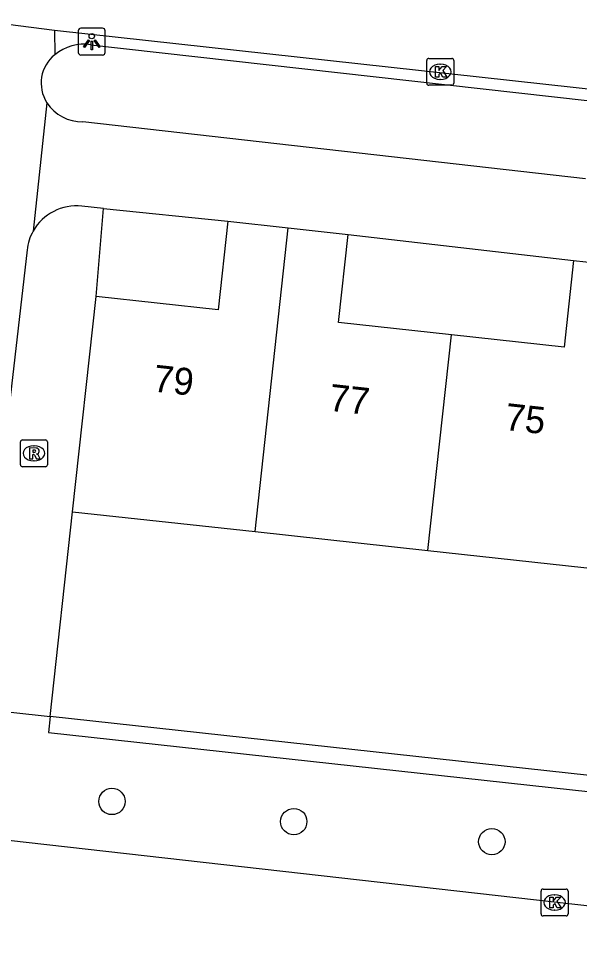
# Model space of a CAD drawing. Extents: x 161928 to 163055, y 386475 to 387428.
# Drawn here: x 162119.35 to 162140.15, y 387056.31 to 387091.12 of the extents above; entities that cross this region are included whole.
import ezdxf

# ---------------------------------------------------------------- set-up
doc = ezdxf.new("R2010")
doc.units = 0
for name, color, linetype in [('IMGEO_Boom', 7, 'Continuous'), ('IMGEO_Haag', 7, 'Continuous'), ('IMGEO_Kolk', 7, 'Continuous'), ('IMGEO_Lichtpunt', 7, 'Continuous'), ('IMGEO_Pand', 7, 'Continuous'), ('IMGEO_Pand_nummerreeks', 7, 'Continuous'), ('IMGEO_Rijbaan_lokaal_open', 7, 'Continuous'), ('IMGEO_Rioolput', 7, 'Continuous'), ('IMGEO_Voetpad_open', 7, 'Continuous')]:
    doc.layers.add(name, color=color, linetype=linetype)

msp = doc.modelspace()

# ---------------------------------------------------------------- linework, layer by layer
at = {"layer": 'IMGEO_Boom'}
for centre in [(162122.809, 387062.054), (162129.553, 387061.304), (162136.902, 387060.56)]:
    msp.add_circle(centre, 0.489, dxfattribs=at)
at = {"layer": 'IMGEO_Haag'}
for points in [[(162122.221, 387080.808), (162122.499, 387084.078)], [(162120.517, 387065.213), (162121.35, 387072.809)], [(162117.695, 387065.523), (162120.517, 387065.213)], [(162120.517, 387065.213), (162120.452, 387064.617), (162139.894, 387062.484), (162142.401, 387062.21), (162142.366, 387061.437), (162146.437, 387060.889), (162172.491, 387058.032), (162172.556, 387058.628)], [(162142.895, 387062.759), (162120.517, 387065.213)]]:
    msp.add_lwpolyline(points, dxfattribs=at)
at = {"layer": 'IMGEO_Kolk'}
for p, q in [((162134.488, 387088.721), (162134.488, 387089.573)), ((162134.563, 387089.647), (162135.415, 387089.647)), ((162134.976, 387089.427), (162135.001, 387089.427)), ((162135.489, 387089.573), (162135.489, 387088.721)), ((162134.999, 387088.867), (162134.974, 387088.867)), ((162135.415, 387088.647), (162134.563, 387088.647)), ((162138.803, 387058.802), (162139.655, 387058.802)), ((162138.728, 387057.876), (162138.728, 387058.728)), ((162139.216, 387058.582), (162139.241, 387058.582)), ((162139.729, 387058.728), (162139.729, 387057.876)), ((162139.655, 387057.802), (162138.803, 387057.802)), ((162139.239, 387058.022), (162139.214, 387058.022))]:
    msp.add_line(p, q, dxfattribs=at)
for points in [[(162134.488, 387088.721), (162134.488, 387089.573)], [(162134.563, 387089.647), (162135.415, 387089.647)], [(162135.489, 387089.573), (162135.489, 387088.721)], [(162134.809, 387089.347), (162134.932, 387089.347), (162134.932, 387089.196), (162135.062, 387089.347), (162135.226, 387089.347), (162135.08, 387089.196), (162135.233, 387088.947), (162135.081, 387088.947), (162134.996, 387089.111), (162134.932, 387089.044), (162134.932, 387088.947), (162134.809, 387088.947), (162134.809, 387089.347)], [(162135.415, 387088.647), (162134.563, 387088.647)], [(162138.803, 387058.802), (162139.655, 387058.802)], [(162138.728, 387057.876), (162138.728, 387058.728)], [(162139.049, 387058.502), (162139.172, 387058.502), (162139.172, 387058.351), (162139.302, 387058.502), (162139.466, 387058.502), (162139.32, 387058.351), (162139.473, 387058.102), (162139.321, 387058.102), (162139.236, 387058.266), (162139.172, 387058.199), (162139.172, 387058.102), (162139.049, 387058.102), (162139.049, 387058.502)], [(162139.729, 387058.728), (162139.729, 387057.876)], [(162139.655, 387057.802), (162138.803, 387057.802)]]:
    msp.add_lwpolyline(points, dxfattribs=at)
for centre, start, end in [((162134.565, 387089.571), 91.552, 178.448), ((162134.565, 387089.571), 91.552, 178.448), ((162135.413, 387089.571), 1.552, 88.448), ((162135.413, 387089.571), 1.552, 88.448), ((162134.565, 387088.723), 181.552, 268.448), ((162134.565, 387088.723), 181.552, 268.448), ((162135.413, 387088.723), 271.552, 358.448), ((162135.413, 387088.723), 271.552, 358.448), ((162138.805, 387058.726), 91.552, 178.448), ((162138.805, 387058.726), 91.552, 178.448), ((162139.653, 387058.726), 1.552, 88.448), ((162139.653, 387058.726), 1.552, 88.448), ((162138.805, 387057.878), 181.552, 268.448), ((162138.805, 387057.878), 181.552, 268.448), ((162139.653, 387057.878), 271.552, 358.448), ((162139.653, 387057.878), 271.552, 358.448)]:
    msp.add_arc(centre, 0.0765, start, end, dxfattribs=at)
for centre, major_axis, ratio, start_param, end_param in [((162134.975, 387089.147), (-0.387, 0.002), 0.722429, 4.712389, 7.853982), ((162135, 387089.147), (-0.39, 0.002), 0.717154, 1.570796, 4.712389), ((162139.215, 387058.302), (-0.387, 0.002), 0.722429, 4.712389, 7.853982), ((162139.24, 387058.302), (-0.39, 0.002), 0.717154, 1.570796, 4.712389)]:
    msp.add_ellipse(centre, major_axis=major_axis, ratio=ratio, start_param=start_param, end_param=end_param, dxfattribs=at)
at = {"layer": 'IMGEO_Lichtpunt'}
for p, q in [((162122.462, 387090.768), (162121.654, 387090.768)), ((162122.462, 387090.768), (162121.654, 387090.768)), ((162121.56, 387090.673), (162121.56, 387089.866)), ((162121.56, 387090.673), (162121.56, 387089.866)), ((162122.556, 387089.866), (162122.556, 387090.673)), ((162122.556, 387089.866), (162122.556, 387090.673)), ((162121.654, 387089.772), (162122.462, 387089.772)), ((162121.654, 387089.772), (162122.462, 387089.772))]:
    msp.add_line(p, q, dxfattribs=at)
for points in [[(162121.934, 387090.337), (162121.973, 387090.309), (162121.785, 387090.047), (162121.747, 387090.074), (162121.934, 387090.337)], [(162122.036, 387090.289), (162122.083, 387090.289), (162122.083, 387089.967), (162122.036, 387089.967), (162122.036, 387090.289)], [(162122.146, 387090.309), (162122.184, 387090.336), (162122.371, 387090.074), (162122.332, 387090.046), (162122.146, 387090.309)]]:
    msp.add_lwpolyline(points, dxfattribs=at)
msp.add_circle((162122.059, 387090.471), 0.0994, dxfattribs=at)
for centre, start, end in [((162121.654, 387090.673), 90, 180), ((162121.654, 387090.673), 90, 180), ((162122.462, 387090.673), 0, 90), ((162122.462, 387090.673), 0, 90), ((162121.654, 387089.866), 180, 270), ((162121.654, 387089.866), 180, 270), ((162122.462, 387089.866), 270, 0), ((162122.462, 387089.866), 270, 360)]:
    msp.add_arc(centre, 0.0946, start, end, dxfattribs=at)
at = {"layer": 'IMGEO_Pand'}
for points in [[(162127.109, 387083.598), (162126.751, 387080.315), (162122.221, 387080.808)], [(162127.109, 387083.598), (162129.347, 387083.354)], [(162128.119, 387072.072), (162129.347, 387083.354)], [(162129.347, 387083.354), (162131.573, 387083.112)], [(162135.4, 387079.379), (162131.216, 387079.834), (162131.573, 387083.112)], [(162139.937, 387082.143), (162139.586, 387078.923), (162135.4, 387079.379)], [(162139.937, 387082.143), (162142.218, 387081.895)], [(162121.35, 387072.809), (162122.221, 387080.808)], [(162134.529, 387071.374), (162135.4, 387079.379)], [(162121.35, 387072.809), (162128.119, 387072.072)], [(162128.119, 387072.072), (162134.529, 387071.374)], [(162134.529, 387071.374), (162140.997, 387070.67)]]:
    msp.add_lwpolyline(points, dxfattribs=at)
at = {"layer": 'IMGEO_Rijbaan_lokaal_open'}
for points in [[(162117.337, 387091.118), (162118.069, 387091.03), (162120.68, 387090.694)], [(162120.68, 387090.694), (162172.779, 387084.959)]]:
    msp.add_lwpolyline(points, dxfattribs=at)
at = {"layer": 'IMGEO_Rioolput'}
for p, q in [((162119.488, 387075.48), (162120.34, 387075.48)), ((162119.413, 387074.554), (162119.413, 387075.406)), ((162119.901, 387075.26), (162119.926, 387075.26)), ((162120.414, 387075.406), (162120.414, 387074.554)), ((162120.34, 387074.48), (162119.488, 387074.48)), ((162119.924, 387074.7), (162119.899, 387074.7))]:
    msp.add_line(p, q, dxfattribs=at)
for points in [[(162119.488, 387075.48), (162120.34, 387075.48)], [(162119.413, 387074.554), (162119.413, 387075.406)], [(162120.002, 387075.178), (162119.75, 387075.18), (162119.75, 387074.78)], [(162119.928, 387075.099), (162119.874, 387075.099), (162119.874, 387075.018)], [(162120.414, 387075.406), (162120.414, 387074.554)], [(162119.75, 387074.78), (162119.874, 387074.78), (162119.874, 387074.942), (162119.885, 387074.942)], [(162119.874, 387075.018), (162119.926, 387075.018)], [(162119.932, 387074.913), (162120.003, 387074.78), (162120.143, 387074.78), (162120.078, 387074.906)], [(162120.34, 387074.48), (162119.488, 387074.48)]]:
    msp.add_lwpolyline(points, dxfattribs=at)
for centre, radius, start, end in [((162119.49, 387075.404), 0.0765, 91.552, 178.448), ((162119.49, 387075.404), 0.0765, 91.552, 178.448), ((162120.338, 387075.404), 0.0765, 1.552, 88.448), ((162120.338, 387075.404), 0.0765, 1.552, 88.448), ((162119.934, 387075.003), 0.0964, 77.0061, 93.1865), ((162119.948, 387075.06), 0.0378, 276.6634, 79.6772), ((162120.001, 387075.068), 0.109, 350.3612, 89.416), ((162119.884, 387074.889), 0.0533, 26.0293, 88.6989), ((162119.91, 387075.207), 0.19, 274.7715, 282.9687), ((162119.999, 387075.068), 0.112, 277.5842, 350.9817), ((162119.983, 387074.853), 0.108, 29.5134, 73.7905), ((162119.49, 387074.556), 0.0765, 181.552, 268.448), ((162119.49, 387074.556), 0.0765, 181.552, 268.448), ((162120.338, 387074.556), 0.0765, 271.552, 358.448), ((162120.338, 387074.556), 0.0765, 271.552, 358.448)]:
    msp.add_arc(centre, radius, start, end, dxfattribs=at)
for centre, major_axis, ratio, start_param, end_param in [((162119.9, 387074.98), (-0.387, 0.002), 0.722429, 4.712389, 7.853982), ((162119.925, 387074.98), (-0.39, 0.002), 0.717154, 1.570796, 4.712389)]:
    msp.add_ellipse(centre, major_axis=major_axis, ratio=ratio, start_param=start_param, end_param=end_param, dxfattribs=at)
at = {"layer": 'IMGEO_Voetpad_open'}
for points in [[(162120.68, 387090.694), (162120.688, 387089.783)], [(162122.028, 387090.153), (162140.437, 387088.086)], [(162120.395, 387088), (162119.886, 387083.234)], [(162140.374, 387085.172), (162121.722, 387087.293)], [(162122.499, 387084.078), (162121.687, 387084.163)], [(162122.499, 387084.078), (162127.109, 387083.598)], [(162131.573, 387083.112), (162139.937, 387082.143)], [(162119.657, 387082.531), (162117.695, 387065.523)], [(162118.965, 387060.622), (162172.588, 387054.548)]]:
    msp.add_lwpolyline(points, dxfattribs=at)
for centre, radius, start, end in [((162121.765, 387088.492), 1.681, 81.0144, 129.8573), ((162121.527, 387088.73), 1.346, 128.5231, 212.8129), ((162121.702, 387088.853), 1.561, 213.1519, 270.7524), ((162121.498, 387082.319), 1.853, 84.147, 150.4246), ((162121.495, 387082.321), 1.85, 150.4291, 173.4852)]:
    msp.add_arc(centre, radius, start, end, dxfattribs=at)

# ---------------------------------------------------------------- texts
at = {"layer": 'IMGEO_Pand_nummerreeks'}
for s, p in [('79', (162124.305, 387077.28)), ('77', (162130.828, 387076.566)), ('75', (162137.352, 387075.853))]:
    msp.add_text(s, height=1, rotation=353.7547, dxfattribs=at).set_placement(p)

doc.saveas('drawing.dxf')
